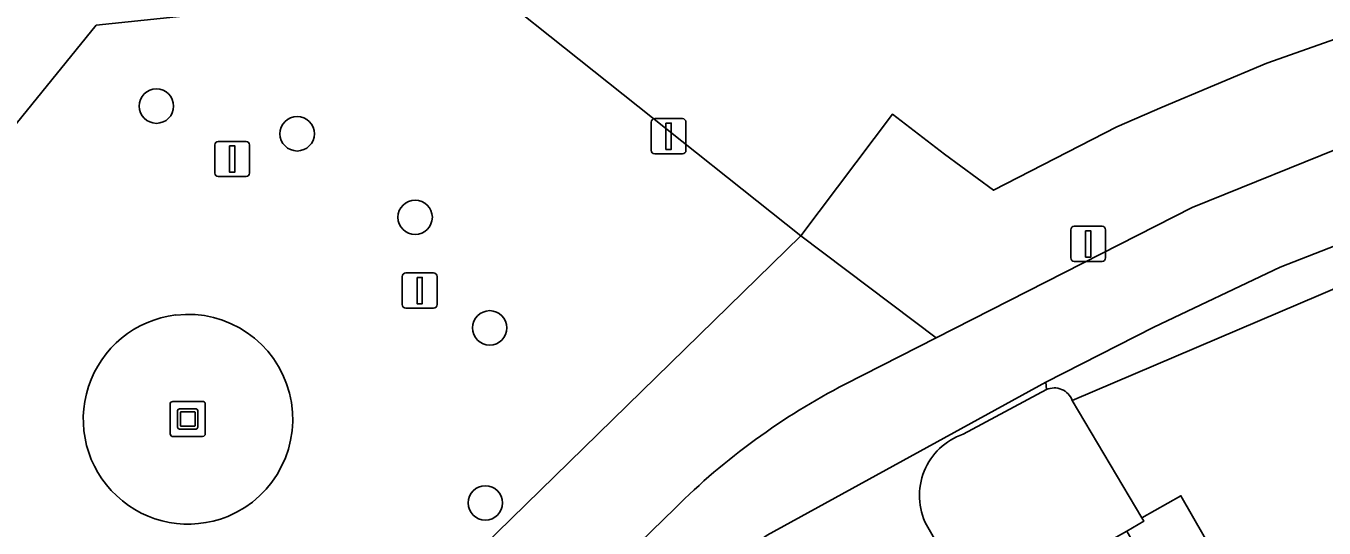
# Model space of a CAD drawing. Extents: x 159674 to 160531, y 382172 to 382904.
# Drawn here: x 160463.16 to 160500.1, y 382695.92 to 382710.2 of the extents above; entities that cross this region are included whole.
import ezdxf

# ---------------------------------------------------------------- set-up
doc = ezdxf.new("R2010")
doc.units = 0
for name, color, linetype in [('IMGEO_Boom', 7, 'Continuous'), ('IMGEO_Erf', 7, 'Continuous'), ('IMGEO_Fietspad_gesloten', 7, 'Continuous'), ('IMGEO_Kunstobject', 7, 'Continuous'), ('IMGEO_Lichtmast', 7, 'Continuous'), ('IMGEO_Pand', 7, 'Continuous'), ('IMGEO_Rijbaan_lokaal_gesloten', 7, 'Continuous'), ('IMGEO_Rijbaan_lokaal_open', 7, 'Continuous'), ('IMGEO_Terreindeel_halfverhard', 7, 'Continuous'), ('IMGEO_Verkeerseiland_open', 7, 'Continuous'), ('IMGEO_Voetpad_open', 7, 'Continuous')]:
    doc.layers.add(name, color=color, linetype=linetype)

msp = doc.modelspace()

# ---------------------------------------------------------------- linework, layer by layer
at = {"layer": 'IMGEO_Boom'}
for centre in [(160466.876, 382707.921), (160470.88, 382707.134), (160474.237, 382704.76), (160476.358, 382701.615), (160476.234, 382696.636)]:
    msp.add_circle(centre, 0.489, dxfattribs=at)
at = {"layer": 'IMGEO_Erf'}
msp.add_lwpolyline([(160494.118, 382715.948), (160490.587, 382718.816), (160483.993, 382710.696), (160471.054, 382721.203), (160470.676, 382720.737), (160468.253, 382717.755), (160470.042, 382716.302), (160485.209, 382704.232), (160487.816, 382707.691), (160489.294, 382706.559), (160490.688, 382705.53), (160494.202, 382707.331), (160495.488, 382707.894), (160498.466, 382709.139), (160501.402, 382710.176)], dxfattribs=at)
at = {"layer": 'IMGEO_Fietspad_gesloten'}
for points in [[(160503.792, 382707.842), (160500.939, 382706.897), (160496.346, 382705.043), (160489.058, 382701.33), (160486.469, 382700.011)], [(160449.405, 382661.919), (160468.048, 382679.851), (160470.59, 382682.442), (160482.078, 382693.726), (160484.048, 382695.58), (160484.251, 382695.718), (160492.179, 382700.069), (160495.249, 382701.639), (160498.849, 382703.338), (160501.786, 382704.487)], [(160481.633, 382696.489), (160468.127, 382683.364), (160447.776, 382663.816), (160420.944, 382638.37), (160414.361, 382631.767), (160416.285, 382630.052), (160423.176, 382637.014), (160449.405, 382661.919)]]:
    msp.add_lwpolyline(points, dxfattribs=at)
msp.add_arc((160495.484, 382682.551), 19.65, 117.3091, 134.8217, dxfattribs=at)
at = {"layer": 'IMGEO_Kunstobject'}
for p, q in [((160467.266, 382699.439), (160467.266, 382698.598)), ((160467.266, 382699.439), (160467.266, 382698.598)), ((160468.182, 382699.523), (160467.341, 382699.523)), ((160468.182, 382699.523), (160467.341, 382699.523)), ((160467.48, 382698.787), (160467.48, 382699.261)), ((160467.53, 382699.311), (160468.004, 382699.311)), ((160467.954, 382699.231), (160467.58, 382699.231)), ((160468.054, 382699.261), (160468.054, 382698.787)), ((160468.266, 382698.607), (160468.266, 382699.448)), ((160468.266, 382698.607), (160468.266, 382699.448)), ((160467.56, 382699.211), (160467.56, 382698.837)), ((160467.974, 382698.837), (160467.974, 382699.211)), ((160467.35, 382698.523), (160468.191, 382698.523)), ((160467.35, 382698.523), (160468.191, 382698.523)), ((160468.004, 382698.737), (160467.53, 382698.737)), ((160467.58, 382698.817), (160467.954, 382698.817))]:
    msp.add_line(p, q, dxfattribs=at)
for centre, radius, start, end in [((160467.344, 382699.445), 0.0779, 92.4484, 184.2845), ((160467.344, 382699.445), 0.0779, 92.4484, 184.2845), ((160467.53, 382699.261), 0.05, 90, 180), ((160467.58, 382699.211), 0.02, 90, 180), ((160467.954, 382699.211), 0.02, 360, 90), ((160468.004, 382699.261), 0.05, 360, 90), ((160468.188, 382699.445), 0.0779, 2.4484, 94.2845), ((160468.188, 382699.445), 0.0779, 2.4484, 94.2845), ((160467.344, 382698.601), 0.0779, 182.4484, 274.2845), ((160467.344, 382698.601), 0.0779, 182.4484, 274.2845), ((160467.53, 382698.787), 0.05, 180, 270), ((160467.58, 382698.837), 0.02, 180, 270), ((160467.954, 382698.837), 0.02, 270, 0), ((160468.004, 382698.787), 0.05, 270, 0), ((160468.188, 382698.601), 0.0779, 272.4484, 4.2845), ((160468.188, 382698.601), 0.0779, 272.4484, 4.2845)]:
    msp.add_arc(centre, radius, start, end, dxfattribs=at)
at = {"layer": 'IMGEO_Lichtmast'}
for p, q in [((160480.952, 382706.665), (160480.952, 382707.465)), ((160480.952, 382707.465), (160480.952, 382706.665)), ((160481.052, 382707.565), (160481.842, 382707.565)), ((160481.842, 382707.565), (160481.052, 382707.565)), ((160481.942, 382707.465), (160481.942, 382706.665)), ((160481.942, 382706.665), (160481.942, 382707.465)), ((160468.536, 382706.018), (160468.536, 382706.818)), ((160468.536, 382706.818), (160468.536, 382706.018)), ((160468.636, 382706.918), (160469.426, 382706.918)), ((160469.426, 382706.918), (160468.636, 382706.918)), ((160469.526, 382706.818), (160469.526, 382706.018)), ((160469.526, 382706.018), (160469.526, 382706.818)), ((160481.842, 382706.565), (160481.052, 382706.565)), ((160481.052, 382706.565), (160481.842, 382706.565)), ((160469.426, 382705.918), (160468.636, 382705.918)), ((160468.636, 382705.918), (160469.426, 382705.918)), ((160492.89, 382703.604), (160492.89, 382704.404)), ((160492.89, 382704.404), (160492.89, 382703.604)), ((160492.99, 382704.504), (160493.78, 382704.504)), ((160493.78, 382704.504), (160492.99, 382704.504)), ((160493.88, 382704.404), (160493.88, 382703.604)), ((160493.88, 382703.604), (160493.88, 382704.404)), ((160493.78, 382703.504), (160492.99, 382703.504)), ((160492.99, 382703.504), (160493.78, 382703.504)), ((160473.871, 382702.276), (160473.871, 382703.076)), ((160473.871, 382703.076), (160473.871, 382702.276)), ((160473.971, 382703.176), (160474.761, 382703.176)), ((160474.761, 382703.176), (160473.971, 382703.176)), ((160474.861, 382703.076), (160474.861, 382702.276)), ((160474.861, 382702.276), (160474.861, 382703.076)), ((160474.761, 382702.176), (160473.971, 382702.176)), ((160473.971, 382702.176), (160474.761, 382702.176))]:
    msp.add_line(p, q, dxfattribs=at)
for points in [[(160481.372, 382707.44), (160481.522, 382707.44), (160481.522, 382706.69), (160481.372, 382706.69), (160481.372, 382707.44)], [(160468.956, 382706.793), (160469.106, 382706.793), (160469.106, 382706.043), (160468.956, 382706.043), (160468.956, 382706.793)], [(160493.31, 382704.379), (160493.46, 382704.379), (160493.46, 382703.629), (160493.31, 382703.629), (160493.31, 382704.379)], [(160474.291, 382703.051), (160474.441, 382703.051), (160474.441, 382702.301), (160474.291, 382702.301), (160474.291, 382703.051)]]:
    msp.add_lwpolyline(points, dxfattribs=at)
for centre, start, end in [((160481.052, 382707.465), 90, 180), ((160481.052, 382707.465), 90, 180), ((160481.842, 382707.465), 0, 90), ((160481.842, 382707.465), 360, 90), ((160468.636, 382706.818), 90, 180), ((160468.636, 382706.818), 90, 180), ((160469.426, 382706.818), 0, 90), ((160469.426, 382706.818), 360, 90), ((160481.052, 382706.665), 180, 270), ((160481.052, 382706.665), 180, 270), ((160481.842, 382706.665), 270, 0), ((160481.842, 382706.665), 270, 0), ((160468.636, 382706.018), 180, 270), ((160468.636, 382706.018), 180, 270), ((160469.426, 382706.018), 270, 0), ((160469.426, 382706.018), 270, 0), ((160492.99, 382704.404), 90, 180), ((160492.99, 382704.404), 90, 180), ((160493.78, 382704.404), 0, 90), ((160493.78, 382704.404), 360, 90), ((160492.99, 382703.604), 180, 270), ((160492.99, 382703.604), 180, 270), ((160493.78, 382703.604), 270, 0), ((160493.78, 382703.604), 270, 0), ((160473.971, 382703.076), 90, 180), ((160473.971, 382703.076), 90, 180), ((160474.761, 382703.076), 0, 90), ((160474.761, 382703.076), 360, 90), ((160473.971, 382702.276), 180, 270), ((160473.971, 382702.276), 180, 270), ((160474.761, 382702.276), 270, 0), ((160474.761, 382702.276), 270, 0)]:
    msp.add_arc(centre, 0.1, start, end, dxfattribs=at)
at = {"layer": 'IMGEO_Pand'}
msp.add_lwpolyline([(160413.251, 382657.921), (160416.092, 382661.437), (160421.882, 382656.734), (160421.967, 382656.838), (160436.146, 382674.299), (160434.304, 382675.795), (160437.071, 382679.201), (160441.658, 382675.476), (160455.9, 382693.013), (160451.285, 382696.761), (160454.066, 382700.186), (160455.839, 382698.746), (160465.162, 382710.227)], dxfattribs=at)
at = {"layer": 'IMGEO_Rijbaan_lokaal_gesloten'}
msp.add_lwpolyline([(160496.022, 382696.841), (160494.911, 382696.208), (160494.968, 382696.113), (160494.48, 382695.833), (160498.61, 382688.654), (160500, 382689.454), (160500.19, 382689.563), (160500, 382689.895)], close=True, dxfattribs=at)
at = {"layer": 'IMGEO_Rijbaan_lokaal_open'}
for points in [[(160503.215, 382701.012), (160502.192, 382703.499), (160500, 382702.565), (160492.929, 382699.551), (160494.911, 382696.208), (160496.022, 382696.841), (160500, 382689.895), (160500.19, 382689.563), (160503.252, 382691.324), (160504.689, 382692.114)], [(160489.825, 382698.59), (160492.196, 382699.86), (160492.179, 382700.069), (160484.251, 382695.718)], [(160486.105, 382695.009), (160487.936, 382691.935), (160490.255, 382693.431), (160488.782, 382696.01)]]:
    msp.add_lwpolyline(points, dxfattribs=at)
msp.add_arc((160490.435, 382696.843), 1.851, 109.2452, 206.7315, dxfattribs=at)
at = {"layer": 'IMGEO_Terreindeel_halfverhard'}
for points in [[(160492.196, 382699.86), (160489.825, 382698.59)], [(160488.782, 382696.01), (160490.255, 382693.431), (160493.408, 382695.224), (160494.48, 382695.833), (160494.968, 382696.113), (160494.911, 382696.208), (160492.929, 382699.551)]]:
    msp.add_lwpolyline(points, dxfattribs=at)
for centre, radius, start, end in [((160492.419, 382699.364), 0.543, 20.0801, 114.2037), ((160490.435, 382696.843), 1.851, 109.2452, 206.7315)]:
    msp.add_arc(centre, radius, start, end, dxfattribs=at)
at = {"layer": 'IMGEO_Verkeerseiland_open'}
for points in [[(160500, 382702.565), (160502.192, 382703.499), (160501.786, 382704.487), (160498.849, 382703.338), (160495.249, 382701.639), (160492.179, 382700.069), (160492.196, 382699.86)], [(160492.929, 382699.551), (160500, 382702.565)]]:
    msp.add_lwpolyline(points, dxfattribs=at)
msp.add_arc((160492.419, 382699.364), 0.543, 20.0801, 114.2037, dxfattribs=at)
at = {"layer": 'IMGEO_Voetpad_open'}
msp.add_lwpolyline([(160485.209, 382704.232), (160470.042, 382716.302), (160469.813, 382716.02), (160470.272, 382711.592), (160469.531, 382710.68), (160465.162, 382710.227), (160455.839, 382698.746), (160458.645, 382696.467), (160458.322, 382696.07), (160460.055, 382694.663), (160459.501, 382693.982), (160460.799, 382692.927), (160458.911, 382690.581), (160465.663, 382685.146), (160465.853, 382685.33)], close=True, dxfattribs=at)
for points in [[(160501.402, 382710.176), (160498.466, 382709.139), (160495.488, 382707.894), (160494.202, 382707.331), (160490.688, 382705.53), (160489.294, 382706.559), (160487.816, 382707.691), (160485.209, 382704.232), (160489.058, 382701.33), (160496.346, 382705.043), (160500.939, 382706.897), (160503.792, 382707.842)], [(160486.469, 382700.011), (160489.058, 382701.33), (160485.209, 382704.232), (160465.853, 382685.33), (160468.127, 382683.364), (160481.633, 382696.489)]]:
    msp.add_lwpolyline(points, dxfattribs=at)
for centre, radius, start, end in [((160467.78, 382699.017), 2.985, 96.8257, 292.1203), ((160467.78, 382699.017), 2.985, 96.8257, 292.1203), ((160467.767, 382699.013), 2.987, 292.3814, 96.5647), ((160467.767, 382699.013), 2.987, 292.3814, 96.5647), ((160495.484, 382682.551), 19.65, 117.3091, 134.8217)]:
    msp.add_arc(centre, radius, start, end, dxfattribs=at)

doc.saveas('drawing.dxf')
